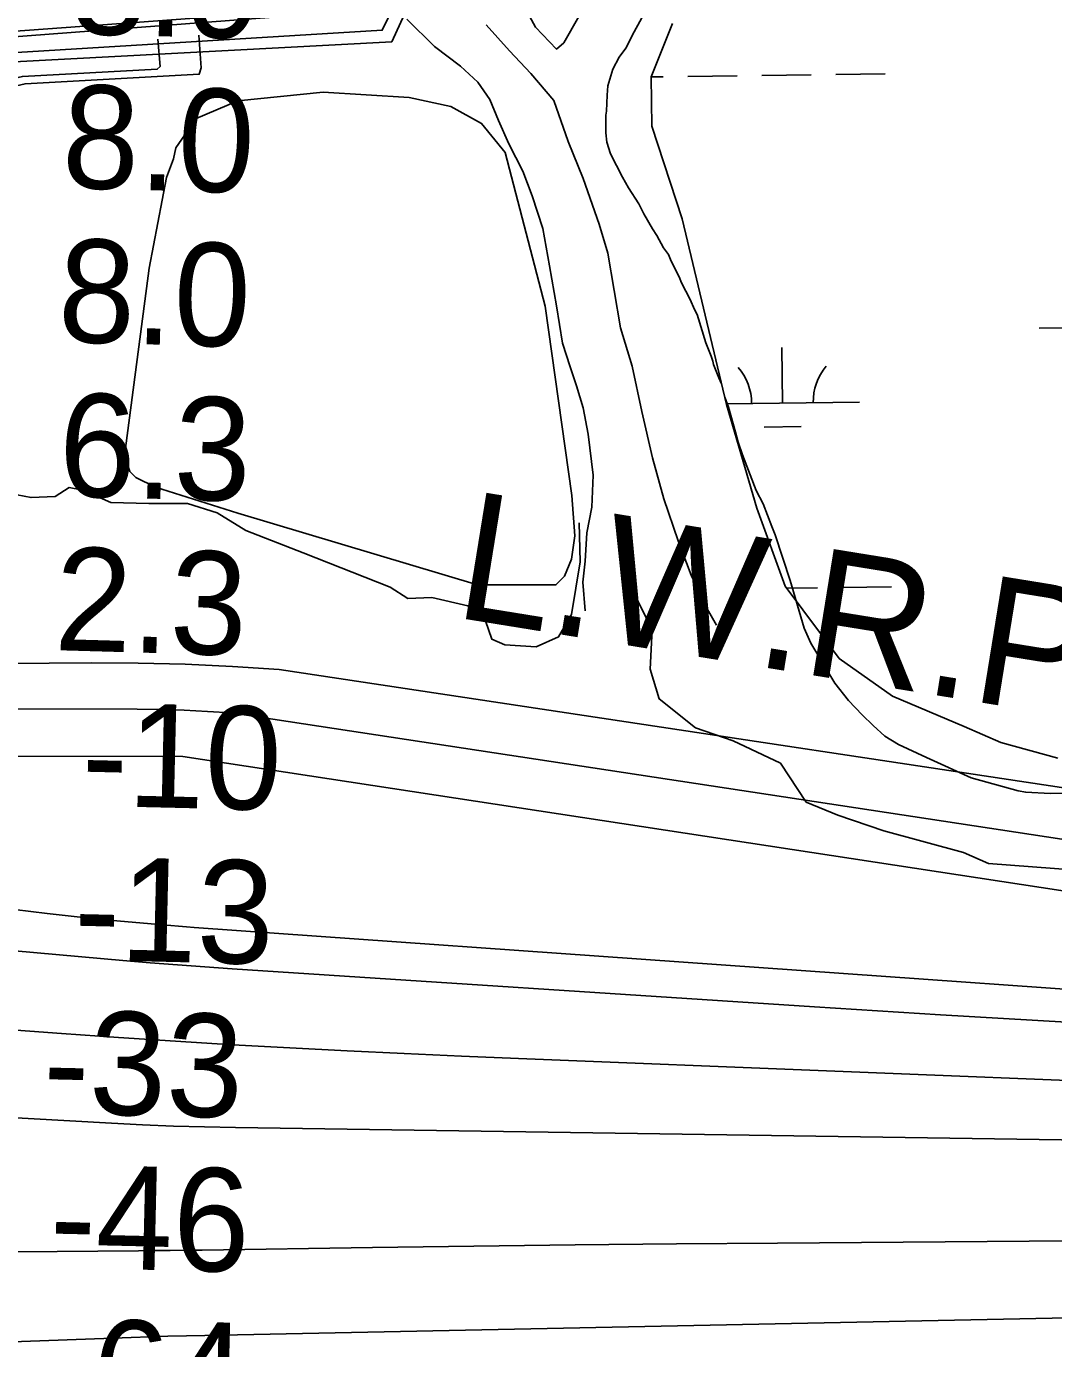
# Model space of a CAD drawing. Extents: x 3704301 to 3742427, y 506229 to 532009.
# Drawn here: x 3720853 to 3721518, y 520706 to 521564 of the extents above; entities that cross this region are included whole.
import ezdxf

# ---------------------------------------------------------------- set-up
doc = ezdxf.new("R2010")
doc.units = 0
for name, color, linetype in [('V-CHAN-DOCK', 7, 'Continuous'), ('V-RIVR-EDGE', 7, 'Continuous'), ('V-RIVR-RANG', 7, 'Continuous'), ('V-SITE-VEGE', 7, 'Continuous'), ('V-TOPO-DPTH', 7, 'Continuous'), ('V-TOPO-MAJR', 7, 'Continuous'), ('V-TOPO-MINR', 7, 'Continuous'), ('V-TOPO-SHOR', 7, 'Continuous'), ('V-TOPO-WATR', 7, 'Continuous'), ('V-TOPO-WATR-IDEN', 7, 'Continuous'), ('V-UTIL-LINE', 7, 'Continuous'), ('V-WETL-SWMP', 7, 'Continuous')]:
    doc.layers.add(name, color=color, linetype=linetype)

msp = doc.modelspace()

# ---------------------------------------------------------------- linework, layer by layer
at = {"layer": 'V-CHAN-DOCK'}
for points in [[(3721412.33, 522259.53), (3721089.35, 521553.84), (3720840.55, 521540.77), (3720307.79, 521413.77), (3720301.5, 521400.78), (3720308.71, 521056.78), (3720313.99, 521056.85), (3720316.86, 520967.63), (3720407.27, 520968.76), (3720406.6, 520975.79), (3720440.06, 520976.21), (3720440.69, 520965.13)], [(3721412.33, 522259.53), (3721089.35, 521553.84), (3720840.55, 521540.77)], [(3719821.65, 520967.34), (3719952.36, 520975.53), (3719991.87, 520976.78), (3719992, 520972.68), (3720124.76, 520976.94), (3720124.73, 520977.58), (3720145.29, 520977.24), (3720146.69, 520958.47), (3720285.79, 520963.72), (3720284.87, 520989.26), (3720239.84, 520988.35), (3720240.48, 521002.44), (3720179.97, 521000.76), (3720182.66, 521029.64), (3720204.47, 521030.44), (3720203.69, 521047.33), (3720282.5, 521049.78), (3720285.35, 521424.65), (3720796.46, 521544.33), (3720815.66, 521558.66), (3721068.5, 521577.07)], [(3719821.65, 520967.34), (3719952.36, 520975.53), (3719991.87, 520976.78), (3719992, 520972.68), (3720124.76, 520976.94), (3720124.73, 520977.58), (3720145.29, 520977.24), (3720146.69, 520958.47), (3720285.79, 520963.72), (3720284.87, 520989.26), (3720239.84, 520988.35), (3720240.48, 521002.44), (3720179.97, 521000.76), (3720182.66, 521029.64), (3720204.47, 521030.44), (3720203.69, 521047.33), (3720282.5, 521049.78), (3720285.35, 521424.65), (3720796.46, 521544.33), (3720815.66, 521558.66), (3721068.5, 521577.07)]]:
    msp.add_lwpolyline(points, dxfattribs=at)
at = {"layer": 'V-RIVR-EDGE'}
for points in [[(3721210.89, 521241.81), (3721211.43, 521216.6), (3721205.95, 521182.39), (3721197.51, 521168.01), (3721183.08, 521161.44), (3721162.67, 521162.69), (3721154.28, 521166.31), (3721150.11, 521178.33), (3721138.72, 521187.96), (3721115.32, 521193.42), (3721099.71, 521192.86), (3721088.33, 521200.09), (3721031.95, 521222.45), (3720994.77, 521236.95), (3720976.18, 521248.4), (3720956.99, 521254.45), (3720931.77, 521254.51), (3720907.16, 521255.17), (3720889.17, 521263.02), (3720880.17, 521264.84), (3720871.15, 521258.86), (3720855.54, 521258.3), (3720846.54, 521260.12)], [(3721533.31, 521016.49), (3721476.29, 521020.84), (3721460.1, 521028.08), (3721408.51, 521042.02), (3721378.52, 521052.3), (3721358.13, 521060.75), (3721341.38, 521086.01), (3721310.8, 521100.49), (3721286.21, 521108.96), (3721262.84, 521127.62), (3721256.89, 521146.85), (3721258.15, 521172.66), (3721249.19, 521190.69), (3721240.84, 521213.52), (3721236.72, 521245.35)]]:
    msp.add_lwpolyline(points, dxfattribs=at)
at = {"layer": 'V-SITE-VEGE'}
for points in [[(3721220.35, 521587.61), (3721200.94, 521553.24), (3721196.22, 521549.21), (3721182.56, 521563.33), (3721171.99, 521583.04)], [(3721361.14, 521163.78), (3721356.67, 521173.51), (3721347.6, 521204.38), (3721338, 521234.16), (3721335.75, 521239.57), (3721330.14, 521254.17), (3721325.69, 521262.81), (3721316.71, 521286.08), (3721313.89, 521294.2), (3721312.18, 521300.7), (3721307.63, 521316.95), (3721305.38, 521323.44), (3721303.1, 521332.11), (3721301.42, 521335.9), (3721298.05, 521344.55), (3721297.48, 521346.72), (3721296.36, 521349.97), (3721292.99, 521358.62), (3721287.33, 521377.03), (3721285.66, 521380.27), (3721282.86, 521386.76), (3721277.3, 521397.56), (3721275.62, 521401.35), (3721273.95, 521404.59), (3721270.04, 521412.7), (3721268.91, 521415.94), (3721265.6, 521420.25), (3721261.15, 521428.35), (3721258.39, 521432.66), (3721252.83, 521442.38), (3721249.49, 521448.86), (3721242.84, 521459.11), (3721238.95, 521466.12), (3721231.16, 521481.25), (3721228.89, 521488.83), (3721228.27, 521494.8), (3721228.13, 521506.22), (3721228.64, 521508.94), (3721229.06, 521519.27), (3721229.53, 521525.26), (3721232.66, 521536.17), (3721236.91, 521543.82), (3721241.19, 521549.86), (3721246.5, 521560.25), (3721257.66, 521580.5)], [(3721540.07, 521066.5), (3721516.16, 521066.21), (3721500.38, 521067.11), (3721495.48, 521068.13), (3721464.94, 521076.45), (3721435.97, 521089.69), (3721417.93, 521098.17), (3721409.17, 521103.49), (3721401.47, 521110.47), (3721394.32, 521117.44), (3721385.51, 521126.58), (3721376.68, 521137.88), (3721365.58, 521156.23), (3721361.14, 521163.78)]]:
    msp.add_lwpolyline(points, dxfattribs=at)
msp.add_lwpolyline([(3720949.39, 521485.03), (3720962.65, 521504.24), (3720989.49, 521515.69), (3721044.98, 521521.14), (3721100.58, 521517.86), (3721127.64, 521511.85), (3721147.62, 521500.98), (3721162.93, 521482.13), (3721188.77, 521382.44), (3721206.17, 521259.64), (3721208.08, 521233.47), (3721205.89, 521218.36), (3721201.27, 521207.2), (3721195.78, 521201.57), (3721144.98, 521201.73), (3720989.64, 521248.22), (3720936.25, 521265.02), (3720923.48, 521271.21), (3720919.46, 521275.13), (3720916.16, 521285.4), (3720932.11, 521407.03), (3720943.28, 521465.9), (3720947.9, 521477.87)], close=True, dxfattribs=at)
at = {"layer": 'V-TOPO-DPTH'}
for points in [[(3718652.85, 521015.49), (3719152.07, 521081.01), (3719924.19, 521131.25), (3719961.15, 521133.55), (3719998.11, 521135.69), (3720035.09, 521137.62), (3720072.07, 521139.4), (3720106.18, 521140.93), (3720160.24, 521143.07), (3720214.3, 521144.79), (3720268.38, 521145.91), (3720322.47, 521146.63), (3720894.5, 521151), (3720925.03, 521150.84), (3720955.54, 521150.16), (3720986.02, 521148.7), (3721016.48, 521146.71), (3721709.88, 521042.07)], [(3719830.2, 521079.43), (3719969.98, 521088.62), (3719984.19, 521089.42), (3719998.41, 521090.02), (3720012.65, 521090.35), (3720026.88, 521090.49), (3720954, 521090.4), (3721782.4, 520963.83)], [(3721782.4, 520963.83), (3720954, 521090.4), (3720026.88, 521090.49), (3720012.65, 521090.35), (3719998.41, 521090.02), (3719984.19, 521089.42), (3719969.98, 521088.62), (3719830.2, 521079.43)], [(3721526.93, 520917.96), (3721445.21, 520922.81), (3721363.51, 520927.93), (3720985.96, 520952.59), (3720968.24, 520953.81), (3720950.52, 520955.12), (3720932.81, 520956.55), (3720915.11, 520958.06), (3720801.4, 520968.2), (3720726.82, 520974.49), (3720652.2, 520980.28), (3720577.53, 520985.33), (3720508.76, 520998.11), (3720148.78, 521053.09), (3720064.51, 521061.77), (3719999.7, 521067.46), (3719978.16, 521063.96), (3719920, 521055.69), (3719778.89, 521035.61)], [(3719778.89, 521035.61), (3719920, 521055.69), (3719978.16, 521063.96), (3719999.7, 521067.46), (3720064.51, 521061.77), (3720148.78, 521053.09), (3720508.76, 520998.11), (3720577.53, 520985.33), (3720652.2, 520980.28), (3720726.82, 520974.49), (3720801.4, 520968.2), (3720915.11, 520958.06), (3720932.81, 520956.55), (3720950.52, 520955.12), (3720968.24, 520953.81), (3720985.96, 520952.59), (3721363.51, 520927.93), (3721445.21, 520922.81), (3721526.93, 520917.96)], [(3721786.84, 520869.8), (3721171.63, 520894.39), (3721134.55, 520895.95), (3721097.48, 520897.6), (3721060.41, 520899.39), (3721023.34, 520901.27), (3720986.29, 520903.35), (3720949.24, 520905.58), (3720912.21, 520908.04), (3720875.19, 520910.65), (3720191.23, 520961.11), (3720159.25, 520963.33), (3720127.26, 520965.35), (3720095.26, 520967.07), (3720063.25, 520968.6), (3720008.55, 520970.97), (3720003.88, 520971.06), (3719999.21, 520970.99), (3719994.55, 520970.69), (3719989.9, 520970.25), (3719966.38, 520967.39), (3719950.29, 520965.21), (3719346.41, 520805.49)], [(3719346.41, 520805.49), (3719950.29, 520965.21), (3719966.38, 520967.39), (3719989.9, 520970.25), (3719994.55, 520970.69), (3719999.21, 520970.99), (3720003.88, 520971.06), (3720008.55, 520970.97), (3720063.25, 520968.6), (3720095.26, 520967.07), (3720127.26, 520965.35), (3720159.25, 520963.33), (3720191.23, 520961.11), (3720875.19, 520910.65), (3720912.21, 520908.04), (3720949.24, 520905.58), (3720986.29, 520903.35), (3721023.34, 520901.27), (3721060.41, 520899.39), (3721097.48, 520897.6), (3721134.55, 520895.95), (3721171.63, 520894.39), (3721786.84, 520869.8)], [(3721726.38, 520838.55), (3720988.06, 520849.61), (3720967.93, 520850.04), (3720947.81, 520850.63), (3720927.7, 520851.47), (3720907.59, 520852.47), (3720714.47, 520863.33), (3720597.78, 520869.44), (3720481.07, 520874.95), (3720364.33, 520879.55), (3720247.55, 520883.56), (3720028.8, 520890.22), (3720014.28, 520890.33), (3719999.78, 520890.01), (3719985.31, 520889.02), (3719970.85, 520887.59), (3719409.43, 520715.75)], [(3719409.43, 520715.75), (3719970.85, 520887.59), (3719985.31, 520889.02), (3719999.78, 520890.01), (3720014.28, 520890.33), (3720028.8, 520890.22), (3720247.55, 520883.56), (3720364.33, 520879.55), (3720481.07, 520874.95), (3720597.78, 520869.44), (3720714.47, 520863.33), (3720907.59, 520852.47), (3720927.7, 520851.47), (3720947.81, 520850.63), (3720967.93, 520850.04), (3720988.06, 520849.61), (3721726.38, 520838.55)]]:
    msp.add_lwpolyline(points, dxfattribs=at)
at = {"layer": 'V-TOPO-MAJR'}
msp.add_lwpolyline([(3721801.48, 520778.41), (3721339.53, 520774.72), (3721273.89, 520774.13), (3721208.26, 520773.46), (3721142.62, 520772.66), (3721076.99, 520771.77), (3720966.36, 520770.16), (3720956.04, 520770.02), (3720945.72, 520769.9), (3720935.4, 520769.79), (3720925.08, 520769.69), (3720000.59, 520762.02), (3719803.34, 520716.45)], dxfattribs=at)
at = {"layer": 'V-TOPO-MINR'}
for points in [[(3721815.09, 520992.38), (3720985.24, 521118.56), (3720970.01, 521119.57), (3720954.77, 521120.36), (3720939.51, 521120.8), (3720924.25, 521121.01), (3720743.27, 521121.48), (3720637.51, 521121.37), (3720531.76, 521120.75), (3720426.02, 521119.35), (3720320.28, 521117.45), (3720046.72, 521111.53), (3720022.5, 521110.81), (3719998.3, 521109.84), (3719974.11, 521108.48), (3719949.93, 521106.86), (3719676.07, 521086.39)], [(3721782.4, 520963.83), (3720954, 521090.4), (3720026.88, 521090.49), (3720012.65, 521090.35), (3719998.41, 521090.02), (3719984.19, 521089.42), (3719969.98, 521088.62), (3719830.2, 521079.43)], [(3721526.93, 520917.96), (3721445.21, 520922.81), (3721363.51, 520927.93), (3720985.96, 520952.59), (3720968.24, 520953.81), (3720950.52, 520955.12), (3720932.81, 520956.55), (3720915.11, 520958.06), (3720801.4, 520968.2), (3720726.82, 520974.49), (3720652.2, 520980.28), (3720577.53, 520985.33), (3720508.76, 520998.11), (3720148.78, 521053.09), (3720064.51, 521061.77), (3719999.7, 521067.46), (3719978.16, 521063.96), (3719920, 521055.69), (3719778.89, 521035.61)], [(3721644.61, 520930.93), (3720961.35, 520979.49), (3720956.26, 520979.86), (3720951.16, 520980.26), (3720946.07, 520980.68), (3720940.97, 520981.13), (3720908.55, 520984.04), (3720887.27, 520986.13), (3720866.01, 520988.43), (3720844.79, 520991.06)], [(3721786.84, 520869.8), (3721171.63, 520894.39), (3721134.55, 520895.95), (3721097.48, 520897.6), (3721060.41, 520899.39), (3721023.34, 520901.27), (3720986.29, 520903.35), (3720949.24, 520905.58), (3720912.21, 520908.04), (3720875.19, 520910.65), (3720191.23, 520961.11), (3720159.25, 520963.33), (3720127.26, 520965.35), (3720095.26, 520967.07), (3720063.25, 520968.6), (3720008.55, 520970.97), (3720003.88, 520971.06), (3719999.21, 520970.99), (3719994.55, 520970.69), (3719989.9, 520970.25), (3719966.38, 520967.39), (3719950.29, 520965.21), (3719346.41, 520805.49)], [(3721726.38, 520838.55), (3720988.06, 520849.61), (3720967.93, 520850.04), (3720947.81, 520850.63), (3720927.7, 520851.47), (3720907.59, 520852.47), (3720714.47, 520863.33), (3720597.78, 520869.44), (3720481.07, 520874.95), (3720364.33, 520879.55), (3720247.55, 520883.56), (3720028.8, 520890.22), (3720014.28, 520890.33), (3719999.78, 520890.01), (3719985.31, 520889.02), (3719970.85, 520887.59), (3719409.43, 520715.75)], [(3721845.13, 520732.77), (3720968.13, 520714.86), (3720956.21, 520714.58), (3720944.29, 520714.28), (3720932.37, 520713.91), (3720920.45, 520713.51), (3720837.39, 520710.53), (3720783.96, 520708.25), (3720730.56, 520705.49)]]:
    msp.add_lwpolyline(points, dxfattribs=at)
at = {"layer": 'V-TOPO-SHOR'}
for points in [[(3721099.14, 521568.48), (3721117.12, 521550.94), (3721133.85, 521538.13), (3721145.23, 521527.61), (3721153.06, 521516.46), (3721158.56, 521502.91), (3721165.26, 521487.61), (3721174.36, 521469.96), (3721180.48, 521454.05), (3721187.26, 521432.82), (3721191.7, 521408.61), (3721196.17, 521382.61), (3721200.02, 521358.39), (3721204.95, 521343.06), (3721209.25, 521330.68), (3721213.56, 521316.52), (3721216.74, 521299.4), (3721220.03, 521272.8), (3721219.1, 521252.06), (3721215.76, 521235.45), (3721214.8, 521217.08), (3721213.19, 521203.45), (3721214.85, 521184.72)], [(3721150.69, 521564.97), (3721165.7, 521547.99), (3721179.49, 521533.36), (3721194.51, 521515.79), (3721203.72, 521489.27), (3721213.5, 521465.12), (3721223.93, 521435.65), (3721229.49, 521416.77), (3721237.78, 521368.33), (3721245.2, 521343.56), (3721251.48, 521314.04), (3721258.37, 521283.93), (3721265.81, 521257.38), (3721275.02, 521230.26), (3721283.59, 521207.87), (3721292.11, 521189.04), (3721299.97, 521175.52)]]:
    msp.add_lwpolyline(points, dxfattribs=at)
at = {"layer": 'V-TOPO-WATR'}
msp.add_lwpolyline([(3721709.88, 521042.07), (3721016.48, 521146.71), (3720986.02, 521148.7), (3720955.54, 521150.16), (3720925.03, 521150.84), (3720894.5, 521151), (3720322.47, 521146.63), (3720268.38, 521145.91), (3720214.3, 521144.79), (3720160.24, 521143.07), (3720106.18, 521140.93), (3720072.07, 521139.4), (3720035.09, 521137.62), (3719998.11, 521135.69), (3719961.15, 521133.55), (3719924.19, 521131.25), (3719152.07, 521081.01), (3718652.85, 521015.49)], dxfattribs=at)
at = {"layer": 'V-UTIL-LINE'}
for points in [[(3721391.98, 522512.49), (3721389.31, 522265.18), (3721384.48, 522245.27), (3721283.78, 522027.05), (3721076.98, 521580.85), (3721069.67, 521574.29), (3720824.31, 521555.55), (3720798.19, 521540.45), (3720288.63, 521422.41), (3720291.46, 521306.11), (3720292.88, 521303.36), (3720300.72, 521302.61)], [(3721416.24, 522505.13), (3721405.93, 522264.74), (3721397.92, 522240.18), (3721088.61, 521572.5), (3721083.21, 521561.36), (3720835.5, 521546.27), (3720800.56, 521534.3), (3720306.21, 521417.83), (3720298.1, 521402.03), (3720299.28, 521306.95), (3720300.72, 521302.61)], [(3720937.71, 521555.56), (3720939.12, 521537.84), (3720937.37, 521536.04), (3720849.91, 521531.41), (3720783.29, 521515.8), (3720569.25, 521467.02), (3720568.69, 521464.65), (3720572.45, 521447.54), (3720550.64, 521442.54), (3720548.25, 521444.29), (3720543.9, 521461.38), (3720541.53, 521461.35), (3720415.39, 521429.63), (3720294.41, 521315.78)], [(3720300.72, 521302.61), (3720371.96, 521375.04), (3720424.28, 521427.73), (3720539.26, 521453.99), (3720541.65, 521452.25), (3720545.41, 521435.15), (3720548.37, 521434.59), (3720578.43, 521442.65), (3720579.56, 521446.8), (3720575.26, 521459.76), (3720578.18, 521462.75), (3720693.14, 521490.2), (3720851.62, 521526.7), (3720964.6, 521532.83), (3720965.74, 521536.99), (3720964.29, 521558.26)]]:
    msp.add_lwpolyline(points, dxfattribs=at)
at = {"layer": 'V-WETL-SWMP'}
for p, q in [((3721257.56, 521531.15), (3721265.27, 521531.25)), ((3721281.27, 521531.44), (3721313.27, 521531.83)), ((3721329.26, 521532.03), (3721361.26, 521532.42)), ((3721377.26, 521532.62), (3721409.26, 521533.01)), ((3721509.19, 521368.04), (3721541.19, 521368.43)), ((3721342.7, 521319.57), (3721342.26, 521355.57)), ((3721306.26, 521319.13), (3721392.7, 521320.18)), ((3721330.89, 521304), (3721354.89, 521304.29)), ((3721345.43, 521199.53), (3721365.33, 521199.77)), ((3721381.33, 521199.97), (3721413.32, 521200.36))]:
    msp.add_line(p, q, dxfattribs=at)
msp.add_lwpolyline([(3721521.16, 521089.25), (3721484.33, 521099.45), (3721460.52, 521109.81), (3721414.1, 521129.36), (3721379.46, 521153.79), (3721344.54, 521200.72), (3721326.15, 521251.4), (3721306.37, 521318.65), (3721277.65, 521439.06), (3721257.95, 521499.2), (3721257.56, 521531.16), (3721271.33, 521565.67)], dxfattribs=at)
for centre, start, end in [((3721287.46, 521319.37), 359.9282, 41.47186), ((3721397.94, 521320.72), 139.9282, 181.47186)]:
    msp.add_arc(centre, 35.25, start, end, dxfattribs=at)

# ---------------------------------------------------------------- texts
at = {"layer": 'V-RIVR-RANG'}
for s, rotation, p in [('8.9', 358.37833, (3720880.28, 521559.17)), ('8.0', 358.37833, (3720875.06, 521459.28)), ('8.0', 358.37833, (3720872.47, 521359.31)), ('6.3', 358.37833, (3720872.79, 521259.27)), ('2.3', 358.37833, (3720870.21, 521159.3)), ('-10', 358.66147, (3720887.82, 521058.44)), ('-13', 358.66147, (3720882.86, 520958.53)), ('-33', 358.66147, (3720862.88, 520858.97)), ('-46', 358.66147, (3720867.15, 520758.84)), ('-64', 358.66147, (3720864.83, 520658.87))]:
    msp.add_text(s, height=67, rotation=rotation, dxfattribs=at).set_placement(p)
at = {"layer": 'V-TOPO-WATR-IDEN'}
msp.add_text('L.W.R.P.', height=83, rotation=350.79806, dxfattribs=at).set_placement((3721128.47, 521180.87))

doc.saveas('drawing.dxf')
